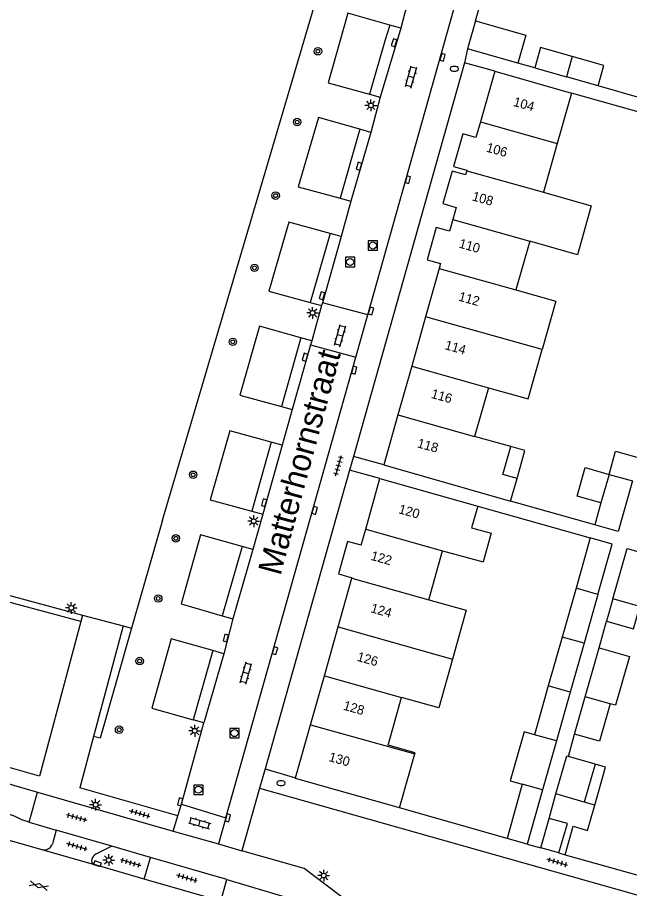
# Model space of a CAD drawing. Extents: x 132994 to 136000, y 393499 to 395512.
# Drawn here: x 134032.8 to 134097.9, y 394634.8 to 394727.5 of the extents above; entities that cross this region are included whole.
import ezdxf

# ---------------------------------------------------------------- set-up
doc = ezdxf.new("R2010")
doc.units = 0
for name, color, linetype in [('gg-afsc-erfafscheiding', 7, 'Continuous'), ('gg-afsc-hekwerk', 7, 'Continuous'), ('gg-afsc-muur', 7, 'Continuous'), ('gg-anno-huisnummerreeks BGT', 7, 'Continuous'), ('gg-anno-openbare ruimte label', 7, 'Continuous'), ('gg-bbg-bijgebouw', 7, 'Continuous'), ('gg-bbg-gedigitaliseerde bebouwing', 7, 'Continuous'), ('gg-bbg-gedigitaliseerde bijgebouw', 7, 'Continuous'), ('gg-bbg-hoofdgebouw', 7, 'Continuous'), ('gg-bbg-luifel en loopbrug', 7, 'Continuous'), ('gg-bbg-tussenscheiding', 7, 'Continuous'), ('gg-knt-verharding', 7, 'Continuous'), ('gg-knt-verharding nz', 7, 'Continuous'), ('gt-grn-groengrens', 7, 'Continuous'), ('gt-grn-weggrens', 7, 'Continuous'), ('gt-symb-boom', 7, 'Continuous'), ('gt-symb-brandkraan', 7, 'Continuous'), ('gt-symb-gesloten verharding', 7, 'Continuous'), ('gt-symb-klinker verharding', 7, 'Continuous'), ('gt-symb-kolk', 7, 'Continuous'), ('gt-symb-lichtmast', 7, 'Continuous'), ('gt-symb-rioolschacht', 7, 'Continuous'), ('gt-symb-tegel verharding', 7, 'Continuous')]:
    doc.layers.add(name, color=color, linetype=linetype)

# ---------------------------------------------------------------- blocks, each defined once
blk = doc.blocks.new('gt0-KOLK')
at = {"layer": 'gt-symb-kolk'}
blk.add_lwpolyline([(0, 0), (0.375, 0), (0.375, 0.4), (-0.375, 0.4), (-0.375, 0), (0, 0)], dxfattribs=at)
blk = doc.blocks.new('gt0-KL1')
at = {"layer": 'gt-symb-klinker verharding'}
for p, q in [((-1.15, 0.3), (1.15, 0.3)), ((-1, -0.3), (-1, 0.3)), ((-0.5, 0.3), (-0.5, 0.45)), ((0, -0.3), (0, 0.3)), ((0.5, 0.3), (0.5, 0.45)), ((1, -0.3), (1, 0.3)), ((-1.15, -0.3), (1.15, -0.3)), ((-0.5, -0.45), (-0.5, -0.3)), ((0.5, -0.45), (0.5, -0.3))]:
    blk.add_line(p, q, dxfattribs=at)
blk = doc.blocks.new('gt0-BR')
at = {"layer": 'gt-symb-brandkraan'}
for centre, radius, start, end in [((-0.244, 0), 0.206, 107.56694, 252.43307), ((0.599, -2.664), 3, 106.89205, 107.56694), ((0, -0.691), 0.938, 73.10799, 106.89205), ((-0.599, -2.664), 3, 72.43309, 73.10799), ((0.244, 0), 0.206, 287.56695, 72.43309), ((0.599, 2.664), 3, 252.43307, 253.10797), ((0, 0.691), 0.938, 253.10797, 286.89206), ((-0.599, 2.664), 3, 286.89206, 287.56695)]:
    blk.add_arc(centre, radius, start, end, dxfattribs=at)
blk = doc.blocks.new('gt0-RS')
at = {"layer": 'gt-symb-rioolschacht'}
blk.add_lwpolyline([(-0.5, -0.5), (0.5, -0.5), (0.5, 0.5), (-0.5, 0.5)], close=True, dxfattribs=at)
blk.add_circle((0, 0), 0.375, dxfattribs=at)
blk = doc.blocks.new('gt0-LMAST')
at = {"layer": 'gt-symb-lichtmast'}
for p, q in [((-0.182, 0.173), (-0.447, 0.438)), ((-0.005, 0.246), (-0.005, 0.621)), ((0.172, 0.173), (0.437, 0.438)), ((-0.255, -0.004), (-0.63, -0.004)), ((-0.182, -0.181), (-0.447, -0.446)), ((-0.005, -0.254), (-0.005, -0.629)), ((0.437, -0.446), (0.172, -0.181)), ((0.245, -0.004), (0.62, -0.004))]:
    blk.add_line(p, q, dxfattribs=at)
blk.add_circle((-0.005, -0.004), 0.25, dxfattribs=at)
blk = doc.blocks.new('gt0-BOOM')
at = {"layer": 'gt-symb-boom'}
for radius in [0.4, 0.2]:
    blk.add_circle((0, 0), radius, dxfattribs=at)
blk = doc.blocks.new('gt0-TEG1')
at = {"layer": 'gt-symb-tegel verharding'}
for p, q in [((-1.125, 0), (1.125, 0)), ((-0.9, -0.25), (-0.9, 0.25)), ((-0.45, -0.25), (-0.45, 0.25)), ((0, -0.25), (0, 0.25)), ((0.45, -0.25), (0.45, 0.25)), ((0.9, -0.25), (0.9, 0.25))]:
    blk.add_line(p, q, dxfattribs=at)
blk = doc.blocks.new('gt0-GESVH1')
at = {"layer": 'gt-symb-gesloten verharding'}
for p, q in [((-0.992, -0.261), (0.008, 0.239)), ((0.008, -0.261), (-0.992, 0.239)), ((0.008, 0.239), (1.008, -0.261)), ((1.008, 0.239), (0.008, -0.261))]:
    blk.add_line(p, q, dxfattribs=at)

msp = doc.modelspace()

# ---------------------------------------------------------------- linework, layer by layer
at = {"layer": 'gg-afsc-erfafscheiding'}
for p, q in [((134083.578, 394721.743), (134080.387, 394722.651)), ((134087.835, 394722.1), (134086.045, 394722.607)), ((134098.784, 394718.998), (134094.58, 394720.188)), ((134106.141, 394715.346), (134091.739, 394719.421)), ((134094.217, 394673.504), (134085.275, 394676.043)), ((134081.802, 394675.489), (134093.74, 394672.117)), ((134094.685, 394660.442), (134095.482, 394663.255)), ((134091.414, 394648.895), (134092.083, 394651.257))]:
    msp.add_line(p, q, dxfattribs=at)
at = {"layer": 'gg-afsc-hekwerk'}
for p, q in [((134048.236, 394673.995), (134070.991, 394751.088)), ((134000, 394674.592), (134039.748, 394663.923)), ((134048.236, 394673.995), (134044.962, 394662.524)), ((134039.748, 394663.923), (134044.076, 394662.762)), ((134044.076, 394662.762), (134044.962, 394662.524))]:
    msp.add_line(p, q, dxfattribs=at)
at = {"layer": 'gg-afsc-muur'}
for p, q in [((134081.536, 394727.094), (134083.613, 394734.436)), ((134084.893, 394640.173), (134073.464, 394643.419)), ((134091.064, 394638.439), (134108.296, 394633.575))]:
    msp.add_line(p, q, dxfattribs=at)
at = {"layer": 'gg-bbg-bijgebouw'}
for p, q in [((134081.536, 394727.094), (134080.695, 394724.121)), ((134086.045, 394722.607), (134080.695, 394724.121)), ((134087.038, 394639.573), (134084.893, 394640.173)), ((134090.413, 394638.623), (134088.475, 394639.177))]:
    msp.add_line(p, q, dxfattribs=at)
msp.add_lwpolyline([(134081.536, 394727.094), (134086.886, 394725.58), (134086.045, 394722.607)], dxfattribs=at)
at = {"layer": 'gg-bbg-gedigitaliseerde bebouwing'}
for p, q in [((134091.739, 394719.421), (134090.23, 394714.068)), ((134090.23, 394714.068), (134088.765, 394708.871)), ((134087.3, 394703.675), (134085.837, 394698.488)), ((134082.907, 394688.093), (134081.447, 394682.915)), ((134085.297, 394681.829), (134081.447, 394682.915)), ((134085.275, 394676.043), (134085.953, 394678.449)), ((134076.583, 394665.556), (134078.038, 394670.736)), ((134078.038, 394670.736), (134082.338, 394669.593)), ((134073.464, 394643.419), (134075.09, 394649.151))]:
    msp.add_line(p, q, dxfattribs=at)
for points in [[(134088.765, 394708.871), (134093.856, 394707.436), (134092.39, 394702.239), (134087.3, 394703.675)], [(134085.837, 394698.488), (134090.071, 394697.295), (134088.619, 394692.145)], [(134082.907, 394688.093), (134087.14, 394686.9), (134088.619, 394692.145)], [(134085.953, 394678.449), (134084.462, 394678.87), (134085.297, 394681.829)], [(134076.583, 394665.556), (134080.542, 394664.446), (134079.085, 394659.248)], [(134079.085, 394659.248), (134077.627, 394654.048), (134073.663, 394655.159)], [(134075.09, 394649.151), (134075.127, 394649.28), (134072.241, 394650.094), (134073.663, 394655.159)]]:
    msp.add_lwpolyline(points, dxfattribs=at)
at = {"layer": 'gg-bbg-gedigitaliseerde bijgebouw'}
for p, q in [((134087.835, 394722.1), (134091.207, 394721.144)), ((134094.58, 394720.188), (134091.207, 394721.144)), ((134095.742, 394678.885), (134094.879, 394675.841)), ((134094.879, 394675.841), (134094.217, 394673.504)), ((134093.74, 394672.117), (134092.228, 394666.78)), ((134092.228, 394666.78), (134090.756, 394661.583)), ((134094.562, 394666.125), (134093.09, 394660.929)), ((134096.158, 394665.641), (134095.482, 394663.255)), ((134090.756, 394661.583), (134089.285, 394656.39)), ((134093.09, 394660.929), (134091.619, 394655.736)), ((134093.212, 394655.242), (134094.685, 394660.442)), ((134089.285, 394656.39), (134087.815, 394651.2)), ((134091.619, 394655.736), (134090.146, 394650.539)), ((134092.083, 394651.257), (134093.212, 394655.242)), ((134090.146, 394650.539), (134088.675, 394645.344)), ((134094.249, 394648.084), (134091.414, 394648.895)), ((134094.249, 394648.084), (134093.102, 394644.035)), ((134086.51, 394645.951), (134084.893, 394640.173)), ((134088.675, 394645.344), (134087.038, 394639.573)), ((134093.102, 394644.035), (134090.095, 394644.897)), ((134088.475, 394639.177), (134089.359, 394642.299))]:
    msp.add_line(p, q, dxfattribs=at)
for points in [[(134091.824, 394723.32), (134088.451, 394724.276), (134087.835, 394722.1)], [(134094.58, 394720.188), (134095.196, 394722.364), (134091.824, 394723.32)], [(134095.742, 394678.885), (134096.443, 394681.357), (134098.941, 394680.649)], [(134098.241, 394678.18), (134096.715, 394672.796), (134094.217, 394673.504)], [(134094.562, 394666.125), (134096.06, 394671.467), (134093.74, 394672.117)], [(134096.158, 394665.641), (134097.673, 394670.989), (134102.656, 394669.577)], [(134095.482, 394663.255), (134098.327, 394662.449), (134099.003, 394664.835)], [(134094.685, 394660.442), (134097.909, 394659.529), (134096.438, 394654.336), (134095.869, 394654.498)], [(134095.869, 394654.498), (134094.738, 394650.505), (134092.083, 394651.257)], [(134087.815, 394651.2), (134086.707, 394651.503), (134085.219, 394646.312), (134086.51, 394645.951)], [(134090.095, 394644.897), (134091.242, 394648.945), (134091.414, 394648.895)], [(134090.413, 394638.623), (134091.307, 394641.747), (134089.359, 394642.299)]]:
    msp.add_lwpolyline(points, dxfattribs=at)
at = {"layer": 'gg-bbg-hoofdgebouw'}
for p, q in [((134083.578, 394721.743), (134082.065, 394716.37)), ((134083.578, 394721.743), (134091.739, 394719.421)), ((134082.065, 394716.37), (134081.591, 394714.686)), ((134080.615, 394711.217), (134080.602, 394711.172)), ((134077.68, 394700.787), (134076.229, 394695.638)), ((134076.229, 394695.638), (134074.751, 394690.393)), ((134074.751, 394690.393), (134073.291, 394685.215)), ((134073.291, 394685.215), (134071.787, 394679.878)), ((134071.787, 394679.878), (134085.275, 394676.043)), ((134069.859, 394673.05), (134071.377, 394678.437)), ((134071.377, 394678.437), (134081.802, 394675.489)), ((134069.378, 394671.343), (134069.859, 394673.05)), ((134066.93, 394662.654), (134068.395, 394667.851)), ((134068.395, 394667.851), (134068.408, 394667.897)), ((134065.466, 394657.456), (134066.93, 394662.654)), ((134064.002, 394652.259), (134065.466, 394657.456)), ((134062.413, 394646.62), (134064.002, 394652.259))]:
    msp.add_line(p, q, dxfattribs=at)
for points in [[(134081.591, 394714.686), (134080.189, 394715.081), (134079.207, 394711.613), (134080.615, 394711.217)], [(134080.602, 394711.172), (134080.474, 394710.719), (134079.044, 394711.125), (134078.066, 394707.682), (134079.499, 394707.275), (134079.133, 394705.978)], [(134079.133, 394705.978), (134078.78, 394704.729), (134077.351, 394705.125), (134076.388, 394701.692), (134077.822, 394701.289), (134077.68, 394700.787)], [(134081.802, 394675.489), (134081.121, 394673.198), (134083.19, 394672.615), (134082.338, 394669.593)], [(134069.378, 394671.343), (134067.935, 394671.75), (134066.964, 394668.304), (134068.408, 394667.897)], [(134073.464, 394643.419), (134062.39, 394646.539), (134062.413, 394646.62)]]:
    msp.add_lwpolyline(points, dxfattribs=at)
at = {"layer": 'gg-bbg-luifel en loopbrug'}
for p, q in [((134089.359, 394642.299), (134090.095, 394644.897)), ((134094.219, 394643.715), (134093.102, 394644.035)), ((134090.413, 394638.623), (134091.064, 394638.439))]:
    msp.add_line(p, q, dxfattribs=at)
for points in [[(134085.953, 394678.449), (134086.788, 394681.409), (134085.297, 394681.829)], [(134094.879, 394675.841), (134092.336, 394676.558), (134093.195, 394679.603), (134095.742, 394678.885)], [(134094.219, 394643.715), (134095.377, 394647.762), (134094.249, 394648.084)], [(134091.064, 394638.439), (134091.928, 394641.459), (134093.449, 394641.024), (134094.219, 394643.715)]]:
    msp.add_lwpolyline(points, dxfattribs=at)
at = {"layer": 'gg-bbg-tussenscheiding'}
for p, q in [((134091.824, 394723.32), (134091.207, 394721.144)), ((134082.065, 394716.37), (134090.23, 394714.068)), ((134080.602, 394711.172), (134088.765, 394708.871)), ((134079.133, 394705.978), (134087.3, 394703.675)), ((134077.68, 394700.787), (134085.837, 394698.488)), ((134088.619, 394692.145), (134076.229, 394695.638)), ((134074.751, 394690.393), (134082.907, 394688.093)), ((134073.291, 394685.215), (134081.447, 394682.915)), ((134095.742, 394678.885), (134098.241, 394678.18)), ((134069.859, 394673.05), (134078.038, 394670.736)), ((134068.395, 394667.851), (134076.583, 394665.556)), ((134094.562, 394666.125), (134092.228, 394666.78)), ((134099.003, 394664.835), (134096.158, 394665.641)), ((134066.93, 394662.654), (134079.085, 394659.248)), ((134093.09, 394660.929), (134090.756, 394661.583)), ((134065.466, 394657.456), (134073.663, 394655.159)), ((134091.619, 394655.736), (134089.285, 394656.39)), ((134095.869, 394654.498), (134093.212, 394655.242)), ((134064.002, 394652.259), (134075.09, 394649.151)), ((134090.146, 394650.539), (134087.815, 394651.2)), ((134088.675, 394645.344), (134086.51, 394645.951))]:
    msp.add_line(p, q, dxfattribs=at)
at = {"layer": 'gg-knt-verharding'}
for p, q in [((134070.097, 394695.851), (134084.293, 394746.251)), ((134074.567, 394730.086), (134073.597, 394726.338)), ((134073.597, 394726.338), (134072.44, 394726.66)), ((134080.387, 394722.651), (134068.558, 394680.788)), ((134070.256, 394719.306), (134071.412, 394718.984)), ((134071.412, 394718.984), (134070.395, 394715.249)), ((134070.395, 394715.249), (134069.241, 394715.575)), ((134067.137, 394708.25), (134068.294, 394707.934)), ((134068.294, 394707.934), (134067.256, 394704.184)), ((134067.256, 394704.184), (134066.097, 394704.496)), ((134063.959, 394697.17), (134065.167, 394696.837)), ((134065.25, 394697.133), (134065.167, 394696.837)), ((134070.097, 394695.851), (134065.25, 394697.133)), ((134065.167, 394696.837), (134064.121, 394693.082)), ((134068.822, 394691.336), (134070.097, 394695.851)), ((134064.121, 394693.082), (134062.966, 394693.409)), ((134064.121, 394693.082), (134064.003, 394692.66)), ((134064.003, 394692.66), (134068.822, 394691.336)), ((134054.992, 394642.357), (134068.822, 394691.336)), ((134060.89, 394686.081), (134062.047, 394685.763)), ((134062.047, 394685.763), (134060.977, 394681.986)), ((134060.977, 394681.986), (134059.82, 394682.305)), ((134071.787, 394679.878), (134068.558, 394680.788)), ((134068.151, 394679.346), (134059.171, 394647.566)), ((134071.377, 394678.437), (134068.151, 394679.346)), ((134057.753, 394674.979), (134058.911, 394674.662)), ((134058.911, 394674.662), (134057.875, 394670.905)), ((134057.875, 394670.905), (134056.719, 394671.226)), ((134039.748, 394663.923), (134039.567, 394663.247)), ((134054.594, 394663.844), (134055.745, 394663.506)), ((134035.154, 394646.792), (133977.504, 394663.407)), ((134039.567, 394663.247), (134035.154, 394646.792)), ((134044.076, 394662.762), (134040.93, 394651.002)), ((134055.745, 394663.506), (134054.758, 394659.807)), ((134054.758, 394659.807), (134053.604, 394660.137)), ((134050.257, 394643.806), (134052.657, 394652.468)), ((134052.657, 394652.468), (134051.502, 394652.793)), ((134040.93, 394651.002), (134039.474, 394645.56)), ((134025.282, 394647.882), (134034.947, 394645.101)), ((134059.171, 394647.566), (134062.413, 394646.62)), ((134034.073, 394641.901), (134034.947, 394645.101)), ((134034.947, 394645.101), (134049.396, 394640.959)), ((134049.888, 394642.585), (134039.474, 394645.56)), ((134058.583, 394645.525), (134056.702, 394638.865)), ((134058.583, 394645.525), (134115.93, 394629.307)), ((134049.888, 394642.585), (134050.257, 394643.806)), ((134050.257, 394643.806), (134054.992, 394642.357)), ((134049.396, 394640.959), (134049.888, 394642.585)), ((134054.992, 394642.357), (134054.208, 394639.58)), ((134034.073, 394641.901), (134036.955, 394641.06)), ((134036.955, 394641.06), (134036.567, 394639.605)), ((134042.88, 394639.334), (134036.955, 394641.06)), ((134049.396, 394640.959), (134054.208, 394639.58)), ((134054.208, 394639.58), (134056.702, 394638.865)), ((134035.403, 394638.976), (134040.966, 394637.386)), ((134042.88, 394639.334), (134041.224, 394638.533)), ((134046.985, 394638.134), (134042.88, 394639.334)), ((134046.309, 394635.837), (134046.985, 394638.134)), ((134055.087, 394635.802), (134046.985, 394638.134)), ((134046.309, 394635.837), (134040.966, 394637.386)), ((134054.45, 394633.487), (134046.309, 394635.837)), ((134054.45, 394633.487), (134055.087, 394635.802))]:
    msp.add_line(p, q, dxfattribs=at)
for points in [[(134072.44, 394726.66), (134067.945, 394727.913), (134065.859, 394720.532), (134070.256, 394719.306)], [(134069.241, 394715.575), (134064.825, 394716.824), (134062.688, 394709.465), (134067.137, 394708.25)], [(134066.097, 394704.496), (134061.671, 394705.687), (134059.566, 394698.379), (134063.959, 394697.17)], [(134062.966, 394693.409), (134058.581, 394694.651), (134056.488, 394687.292), (134060.89, 394686.081)], [(134059.82, 394682.305), (134055.408, 394683.521), (134053.332, 394676.189), (134057.753, 394674.979)], [(134056.719, 394671.226), (134052.31, 394672.45), (134050.221, 394665.129), (134054.594, 394663.844)], [(134053.604, 394660.137), (134049.173, 394661.405), (134047.102, 394654.031), (134051.502, 394652.793)], [(134006.97, 394647.072), (134023.157, 394642.45), (134035.403, 394638.976)], [(134034.073, 394641.901), (134033.291, 394642.131), (134032.591, 394642.496), (134031.911, 394642.756), (134024.44, 394644.939)], [(134068.148, 394633.317), (134063.305, 394636.972), (134056.702, 394638.865)], [(134055.087, 394635.802), (134061.511, 394633.875), (134066.023, 394630.471)]]:
    msp.add_lwpolyline(points, dxfattribs=at)
for centre, radius, start, end in [((134035.625, 394639.957), 1.006, 257.2462, 339.52542), ((134041.148, 394637.799), 0.451, 160.68084, 246.25663), ((134041.681, 394637.633), 1.01, 116.92258, 161.81034)]:
    msp.add_arc(centre, radius, start, end, dxfattribs=at)
at = {"layer": 'gg-knt-verharding nz'}
for p, q in [((134069.241, 394715.575), (134067.137, 394708.25)), ((134066.097, 394704.496), (134063.959, 394697.17)), ((134062.966, 394693.409), (134060.89, 394686.081)), ((134059.82, 394682.305), (134057.753, 394674.979)), ((134056.719, 394671.226), (134054.594, 394663.844)), ((134053.604, 394660.137), (134051.502, 394652.793))]:
    msp.add_line(p, q, dxfattribs=at)
msp.add_lwpolyline([(134072.44, 394726.66), (134071.918, 394725.069), (134070.256, 394719.306)], dxfattribs=at)
at = {"layer": 'gt-grn-groengrens'}
for points in [[(134039.567, 394663.247), (133979.998, 394679.235), (133980.179, 394679.911)], [(134044.962, 394662.524), (134041.62, 394650.817), (134040.93, 394651.002)]]:
    msp.add_lwpolyline(points, dxfattribs=at)
at = {"layer": 'gt-grn-weggrens'}
for p, q in [((134073.597, 394726.338), (134071.412, 394718.984)), ((134080.695, 394724.121), (134080.387, 394722.651)), ((134070.395, 394715.249), (134068.294, 394707.934)), ((134067.256, 394704.184), (134065.25, 394697.133)), ((134064.003, 394692.66), (134062.047, 394685.763)), ((134060.977, 394681.986), (134058.911, 394674.662)), ((134068.558, 394680.788), (134068.151, 394679.346)), ((134057.875, 394670.905), (134055.745, 394663.506)), ((134054.758, 394659.807), (134052.657, 394652.468)), ((134059.171, 394647.566), (134058.583, 394645.525)), ((134087.038, 394639.573), (134088.475, 394639.177))]:
    msp.add_line(p, q, dxfattribs=at)

# ---------------------------------------------------------------- block references
at = {"layer": 'gt-symb-boom'}
for p, rotation in [((134064.78, 394723.875), 73.68480675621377), ((134062.574, 394716.341), 73.68480675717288), ((134060.283, 394708.519), 73.68480675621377), ((134058.035, 394700.842), 73.68480675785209), ((134055.731, 394692.972), 73.68480675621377)]:
    msp.add_blockref('gt0-BOOM', p, dxfattribs=dict(at, rotation=rotation))
for p in [(134051.51, 394678.838), (134049.667, 394672.08), (134047.797, 394665.68), (134045.822, 394659.03), (134043.638, 394651.729)]:
    msp.add_blockref('gt0-BOOM', p, dxfattribs=at)
at = {"layer": 'gt-symb-brandkraan'}
for p in [(134079.294, 394722.007), (134060.855, 394646.046)]:
    msp.add_blockref('gt0-BR', p, dxfattribs=at)
at = {"layer": 'gt-symb-gesloten verharding', "rotation": -16.07917237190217}
msp.add_blockref('gt0-GESVH1', (134035.105, 394635.155), dxfattribs=at)
at = {"layer": 'gt-symb-klinker verharding'}
for p, rotation in [((134074.685, 394721.144), 73.97589034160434), ((134067.132, 394693.643), 73.9758903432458), ((134057.126, 394657.752), 73.97589034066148), ((134052.188, 394641.789), -16.02410965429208)]:
    msp.add_blockref('gt0-KL1', p, dxfattribs=dict(at, rotation=rotation))
at = {"layer": 'gt-symb-kolk'}
for p, rotation in [((134073.065, 394724.716), 71.81873102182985), ((134077.842, 394723.279), -105.84308211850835), ((134069.345, 394711.592), 73.97589034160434), ((134074.149, 394710.277), -105.66210634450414), ((134065.397, 394697.814), 73.73979529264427), ((134070.231, 394696.314), -105.84308211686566), ((134063.59, 394691.284), 73.55871950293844), ((134068.443, 394690.021), -105.71725244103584), ((134059.252, 394675.812), 74.39306952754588), ((134064.236, 394675.1), -105.78794705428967), ((134055.176, 394661.438), 74.62927456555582), ((134060.016, 394660.195), -105.78794705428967), ((134050.318, 394644.007), 74.57402962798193), ((134055.006, 394642.408), -105.30032444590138), ((134041.28, 394637.288), -18.308068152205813)]:
    msp.add_blockref('gt0-KOLK', p, dxfattribs=dict(at, rotation=rotation))
at = {"layer": 'gt-symb-lichtmast'}
for p in [(134070.413, 394718.115), (134064.216, 394696.053), (134057.957, 394673.909), (134038.55, 394664.689), (134051.682, 394651.616), (134041.134, 394643.761), (134042.532, 394637.876), (134065.399, 394636.223)]:
    msp.add_blockref('gt0-LMAST', p, dxfattribs=at)
at = {"layer": 'gt-symb-rioolschacht'}
for p in [(134070.625, 394703.218), (134068.21, 394701.462), (134055.908, 394651.366), (134052.077, 394645.349)]:
    msp.add_blockref('gt0-RS', p, dxfattribs=at)
at = {"layer": 'gt-symb-tegel verharding'}
for p, rotation in [((134066.978, 394679.791), 73.97589034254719), ((134045.837, 394642.801), 163.44886324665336), ((134039.133, 394642.407), -15.898187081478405), ((134039.147, 394639.301), 163.44886324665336), ((134044.854, 394637.601), -16.315193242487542), ((134090.25, 394637.627), 163.44886324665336), ((134050.856, 394635.952), 163.44886324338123)]:
    msp.add_blockref('gt0-TEG1', p, dxfattribs=dict(at, rotation=rotation))

# ---------------------------------------------------------------- texts
at = {"layer": 'gg-anno-huisnummerreeks BGT'}
for s, rotation, p in [('104', 344.3, (134085.49, 394718.073)), ('106', 344.2, (134082.609, 394713.219)), ('108', 344.2, (134081.112, 394708.032)), ('110', 344.3, (134079.702, 394703.013)), ('112', 344.3, (134079.663, 394697.372)), ('114', 344.3, (134078.208, 394692.207)), ('116', 344.3, (134076.747, 394687.029)), ('118', 344.3, (134075.267, 394681.773)), ('120', 344.3, (134073.286, 394674.759)), ('122', 344.3, (134070.333, 394669.807)), ('124', 344.3, (134070.32, 394664.233)), ('126', 344.3, (134068.866, 394659.071)), ('128', 344.3, (134067.402, 394653.873)), ('130', 344.3, (134065.864, 394648.414))]:
    msp.add_text(s, height=1, rotation=rotation, dxfattribs=at).set_placement(p)
at = {"layer": 'gg-anno-openbare ruimte label'}
msp.add_text('Matterhornstraat', height=2.5, rotation=74.8, dxfattribs=at).set_placement((134060.79, 394668.03))

doc.saveas('drawing.dxf')
